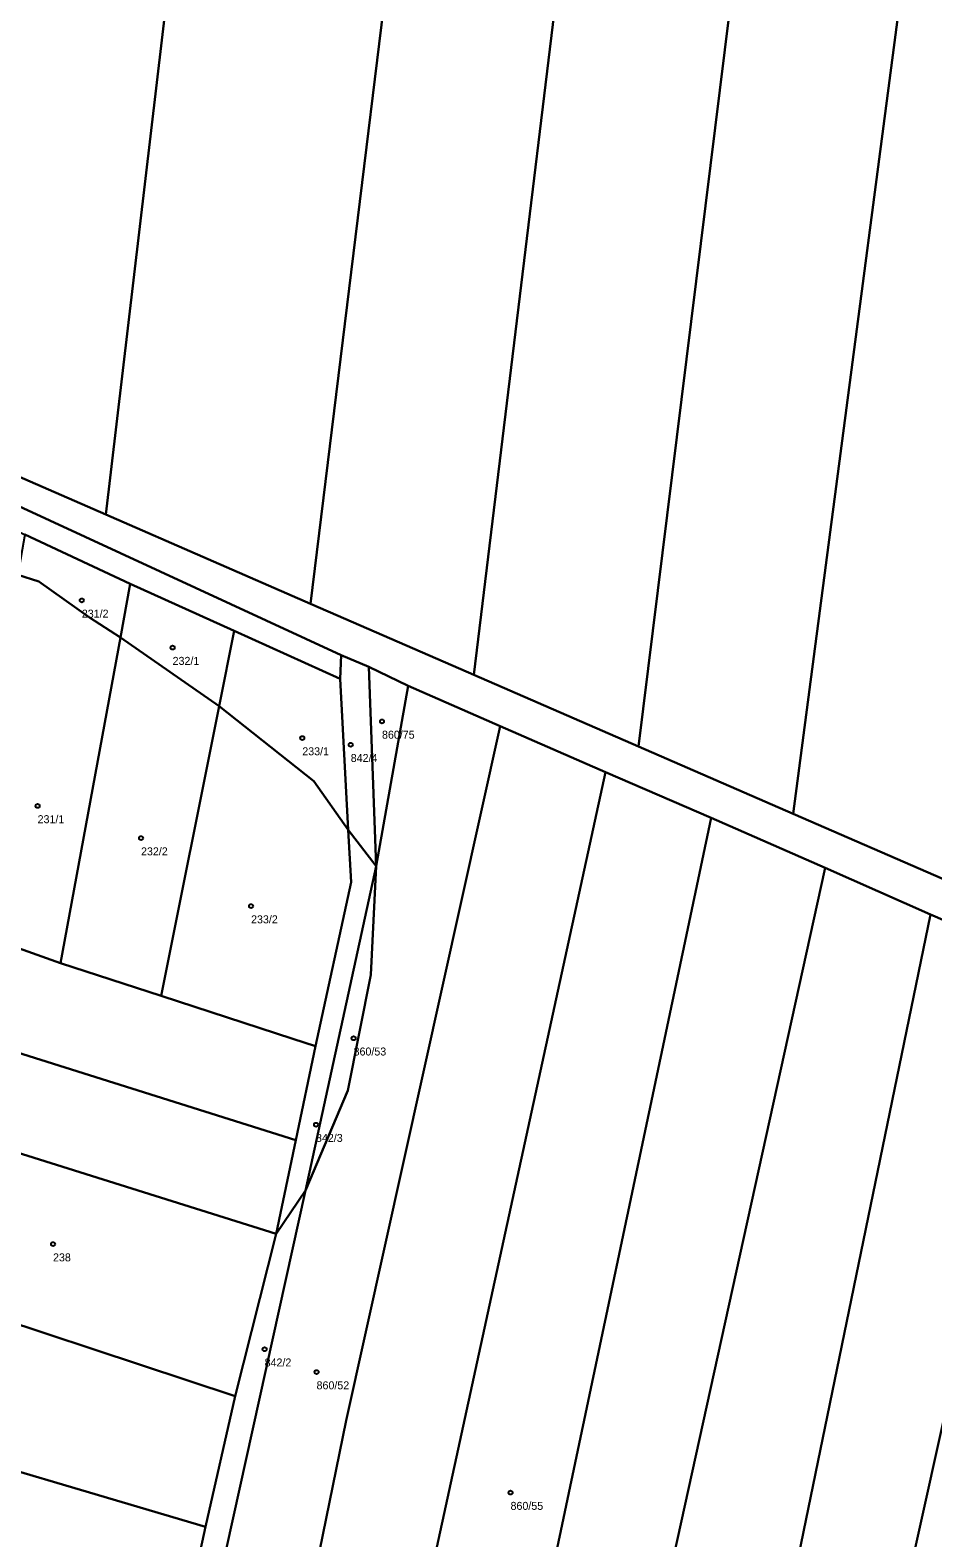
# Model space of a CAD drawing. Extents: x -587171 to -555306, y -1167727 to -1074732.
# Drawn here: x -585304.5 to -585191.4, y -1165348.1 to -1165159.2 of the extents above; entities that cross this region are included whole.
import ezdxf

# ---------------------------------------------------------------- set-up
doc = ezdxf.new("R2010")
doc.units = 0
doc.layers.add('Definiční body', color=7, linetype='Continuous')
doc.layers.add('Polygon parcely', color=7, linetype='Continuous')

msp = doc.modelspace()

# ---------------------------------------------------------------- linework, layer by layer
at = {"layer": 'Definiční body'}
for centre in [(-585298.02, -1165230.62), (-585286.64, -1165236.54), (-585260.4, -1165245.79), (-585270.39, -1165247.87), (-585264.32, -1165248.71), (-585303.56, -1165256.38), (-585290.6, -1165260.41), (-585276.81, -1165268.93), (-585263.96, -1165285.49), (-585268.67, -1165296.32), (-585301.63, -1165311.29), (-585275.11, -1165324.46), (-585268.6, -1165327.32), (-585244.29, -1165342.43)]:
    msp.add_circle(centre, 0.25, dxfattribs=at)
at = {"layer": 'Polygon parcely'}
for points in [[(-585208.85, -1165257.36), (-585190.04, -1165265.55), (-585168.15, -1165110.14), (-585152.7, -1164993.09), (-585162.75, -1164908.91), (-585181.47, -1164921.34), (-585173.13, -1164987.24), (-585190.12, -1165114.56)], [(-585210.82, -1165108.31), (-585228.25, -1165248.92), (-585208.85, -1165257.36), (-585190.12, -1165114.56), (-585173.13, -1164987.24), (-585181.47, -1164921.34), (-585200.84, -1164935.88), (-585194.86, -1164987.16)], [(-585217.38, -1164987.68), (-585233.06, -1165109.6), (-585248.91, -1165239.93), (-585228.25, -1165248.92), (-585210.82, -1165108.31), (-585194.86, -1164987.16), (-585200.84, -1164935.88), (-585220.05, -1164949.08)], [(-585238.04, -1164987.08), (-585254.27, -1165108.03), (-585269.34, -1165231.04), (-585264.93, -1165232.96), (-585248.91, -1165239.93), (-585233.06, -1165109.6), (-585217.38, -1164987.68), (-585220.05, -1164949.08), (-585240.34, -1164964.26)], [(-585295.01, -1165219.85), (-585269.34, -1165231.04), (-585254.27, -1165108.03), (-585238.04, -1164987.08), (-585240.34, -1164964.26), (-585266.9, -1164984.71), (-585282.29, -1165112.25)], [(-585282.29, -1165112.25), (-585266.9, -1164984.71), (-585289.45, -1165001.88), (-585299.3, -1165068.84), (-585306.17, -1165127.97), (-585314.73, -1165203.02), (-585315.55, -1165210.24), (-585336.11, -1165205.08), (-585315.66, -1165210.86), (-585295.01, -1165219.85)], [(-585343.81, -1165210.11), (-585330.38, -1165213.73), (-585317.53, -1165217.19), (-585316.22, -1165217.54), (-585305.18, -1165222.38), (-585291.94, -1165228.53), (-585278.91, -1165234.44), (-585265.65, -1165240.44), (-585265.51, -1165237.47), (-585315.88, -1165214.21), (-585365.55, -1165201.91), (-585365.96, -1165204.14), (-585356.53, -1165206.69)], [(-585305.18, -1165222.38), (-585306.03, -1165227.43), (-585303.41, -1165228.24), (-585297.05, -1165232.75), (-585293.17, -1165235.25), (-585291.94, -1165228.53)], [(-585293.17, -1165235.25), (-585297.05, -1165232.75), (-585303.41, -1165228.24), (-585306.03, -1165227.43), (-585313.47, -1165271.54), (-585300.68, -1165276.08)], [(-585280.8, -1165243.86), (-585278.91, -1165234.44), (-585291.94, -1165228.53), (-585293.17, -1165235.25)], [(-585288.09, -1165280.18), (-585280.8, -1165243.86), (-585293.17, -1165235.25), (-585300.68, -1165276.08)], [(-585268.94, -1165253.26), (-585264.63, -1165259.37), (-585265.65, -1165240.44), (-585278.91, -1165234.44), (-585280.8, -1165243.86)], [(-585262.07, -1165238.94), (-585265.51, -1165237.47), (-585265.65, -1165240.44), (-585264.63, -1165259.37), (-585261.15, -1165263.91)], [(-585257.13, -1165241.31), (-585262.07, -1165238.94), (-585261.15, -1165263.91)], [(-585269.99, -1165304.56), (-585295.53, -1165420.05), (-585283.24, -1165423.26), (-585264.87, -1165333.37), (-585245.61, -1165246.39), (-585257.13, -1165241.31), (-585261.15, -1165263.91), (-585261.82, -1165277.56), (-585264.69, -1165292.05)], [(-585264.27, -1165265.95), (-585264.63, -1165259.37), (-585268.94, -1165253.26), (-585280.8, -1165243.86), (-585288.09, -1165280.18), (-585271.58, -1165285.57), (-585268.74, -1165286.5)], [(-585284.13, -1165499.44), (-585265.18, -1165402.83), (-585232.38, -1165252.13), (-585245.61, -1165246.39), (-585264.87, -1165333.37), (-585283.24, -1165423.26), (-585286.31, -1165438.54), (-585292.4, -1165465.31), (-585293.41, -1165470.16), (-585299.66, -1165500.12)], [(-585242.98, -1165370.97), (-585219.13, -1165257.86), (-585232.38, -1165252.13), (-585265.18, -1165402.83), (-585284.13, -1165499.44), (-585269.94, -1165498.81)], [(-585288.09, -1165280.18), (-585300.68, -1165276.08), (-585313.47, -1165271.54), (-585326.92, -1165267.51), (-585339.61, -1165263.37), (-585352.37, -1165259), (-585364.99, -1165254.68), (-585369.38, -1165267.37), (-585271.21, -1165298.24), (-585268.74, -1165286.5), (-585271.58, -1165285.57)], [(-585204.86, -1165264.14), (-585219.13, -1165257.86), (-585242.98, -1165370.97), (-585269.94, -1165498.81), (-585255.53, -1165500.73), (-585234.5, -1165398.92)], [(-585261.15, -1165263.91), (-585264.63, -1165259.37), (-585264.27, -1165265.95), (-585268.74, -1165286.5), (-585271.21, -1165298.24), (-585273.67, -1165309.98), (-585269.99, -1165304.56)], [(-585261.15, -1165263.91), (-585269.99, -1165304.56), (-585264.69, -1165292.05), (-585261.82, -1165277.56)], [(-585212.37, -1165370.69), (-585191.64, -1165269.99), (-585204.86, -1165264.14), (-585234.5, -1165398.92), (-585255.53, -1165500.73), (-585242.08, -1165504.02), (-585240.64, -1165504.46)], [(-585360.98, -1165282.62), (-585341.73, -1165288.68), (-585316.41, -1165296.6), (-585273.67, -1165309.98), (-585271.21, -1165298.24), (-585369.38, -1165267.37), (-585370.6, -1165270.91), (-585373.07, -1165278.27), (-585367.06, -1165280.32)], [(-585177.35, -1165276.15), (-585191.64, -1165269.99), (-585212.37, -1165370.69), (-585240.64, -1165504.46), (-585225.94, -1165508.95), (-585222.15, -1165490.46), (-585227.84, -1165488.69), (-585225.28, -1165471.14), (-585222.42, -1165470.08), (-585218.35, -1165471.96), (-585196.3, -1165361.63)], [(-585162.75, -1165282.51), (-585164.51, -1165281.61), (-585177.35, -1165276.15), (-585196.3, -1165361.63), (-585218.35, -1165471.96), (-585208.71, -1165476.4), (-585205.91, -1165477.98), (-585205.01, -1165478.49), (-585180.96, -1165364.39)], [(-585398.85, -1165291.24), (-585404.52, -1165310.63), (-585282.54, -1165346.72), (-585278.81, -1165330.34), (-585320.23, -1165316.64), (-585323.26, -1165315.49), (-585327.69, -1165314.02)], [(-585273.67, -1165309.98), (-585316.41, -1165296.6), (-585318.29, -1165306.97), (-585320.23, -1165316.64), (-585278.81, -1165330.34)], [(-585269.99, -1165304.56), (-585273.67, -1165309.98), (-585278.81, -1165330.34), (-585282.54, -1165346.72), (-585286.6, -1165365.54), (-585290.94, -1165385.71), (-585295.44, -1165406.67), (-585298.16, -1165419.33), (-585295.53, -1165420.05)], [(-585286.6, -1165365.54), (-585282.54, -1165346.72), (-585404.52, -1165310.63), (-585407.66, -1165321.91), (-585409.08, -1165329.97), (-585388.34, -1165335.59), (-585332.6, -1165351.97)]]:
    msp.add_lwpolyline(points, close=True, dxfattribs=at)
msp.add_lwpolyline([(-585190.04, -1165265.55), (-585208.85, -1165257.36), (-585228.25, -1165248.92), (-585248.91, -1165239.93), (-585264.93, -1165232.96), (-585269.34, -1165231.04), (-585295.01, -1165219.85), (-585315.66, -1165210.86), (-585336.11, -1165205.08), (-585365.03, -1165197.47), (-585365.37, -1165200), (-585365.55, -1165201.91), (-585315.88, -1165214.21), (-585265.51, -1165237.47), (-585262.07, -1165238.94), (-585257.13, -1165241.31), (-585245.61, -1165246.39), (-585232.38, -1165252.13), (-585219.13, -1165257.86), (-585204.86, -1165264.14), (-585191.64, -1165269.99), (-585177.35, -1165276.15)], dxfattribs=at)

# ---------------------------------------------------------------- texts
at = {"layer": 'Definiční body'}
for s, p in [('231/2', (-585298.02, -1165232.78)), ('232/1', (-585286.64, -1165238.7)), ('860/75', (-585260.4, -1165247.95)), ('233/1', (-585270.39, -1165250.03)), ('842/4', (-585264.32, -1165250.87)), ('231/1', (-585303.56, -1165258.54)), ('232/2', (-585290.6, -1165262.57)), ('233/2', (-585276.81, -1165271.09)), ('860/53', (-585263.96, -1165287.65)), ('842/3', (-585268.67, -1165298.48)), ('238', (-585301.63, -1165313.45)), ('842/2', (-585275.11, -1165326.62)), ('860/52', (-585268.6, -1165329.48)), ('860/55', (-585244.29, -1165344.59))]:
    msp.add_text(s, height=1, dxfattribs=at).set_placement(p)

doc.saveas('drawing.dxf')
